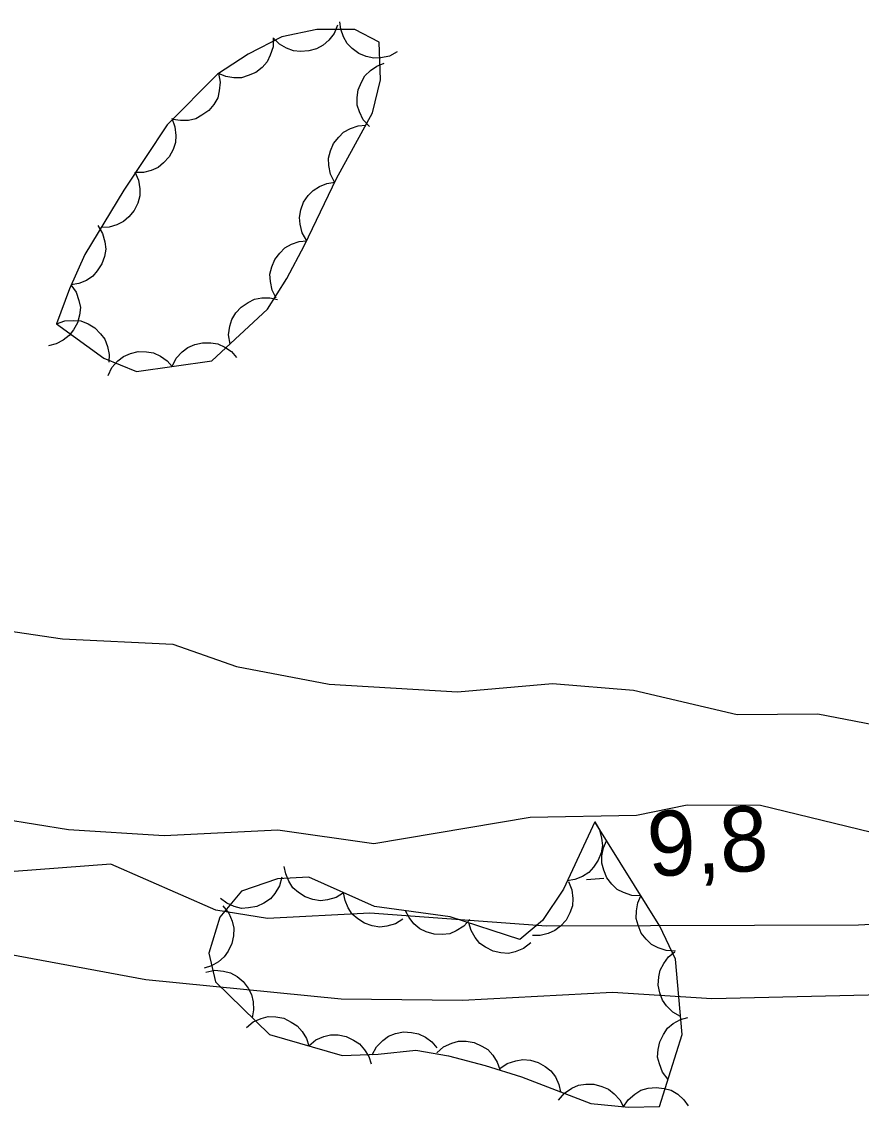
# Model space of a CAD drawing. Extents: x 336540 to 340074, y 5572036 to 5573747.
# Drawn here: x 338076.7 to 338115.5, y 5573485.7 to 5573535.8 of the extents above; entities that cross this region are included whole.
import ezdxf

# ---------------------------------------------------------------- set-up
doc = ezdxf.new("R2010")
doc.units = 0
for name, color, linetype in [('Niveau 2', 7, 'Continuous'), ('Niveau 3', 7, 'Continuous'), ('Niveau 44', 7, 'Continuous')]:
    doc.layers.add(name, color=color, linetype=linetype)

msp = doc.modelspace()

# ---------------------------------------------------------------- linework, layer by layer
at = {"layer": 'Niveau 2'}
for points in [[(338069.19, 5573508.69), (338078.57, 5573507.31), (338083.66, 5573507.06), (338086.6, 5573506.04), (338090.88, 5573505.22), (338096.81, 5573504.87), (338101.2, 5573505.25), (338104.93, 5573504.94), (338109.72, 5573503.82), (338113.45, 5573503.85), (338116.88, 5573503.19)], [(338075.79, 5573499), (338078.85, 5573498.51), (338083.26, 5573498.22), (338088.51, 5573498.49), (338092.94, 5573497.86), (338100.16, 5573499.08), (338105.07, 5573499.17), (338107.41, 5573499.64), (338110.8, 5573499.63), (338115.93, 5573498.38), (338122.02, 5573498.68), (338125.1, 5573497.83), (338126.53, 5573496.39), (338125.56, 5573495.3), (338122.74, 5573494.47), (338115.32, 5573494.09), (338100.92, 5573494.03), (338092.76, 5573494.64), (338088.03, 5573494.39), (338085.65, 5573494.78), (338080.8, 5573496.9), (338073.89, 5573496.38)], [(338119.71, 5573490.94), (338108.55, 5573490.68), (338103.96, 5573490.98), (338097.04, 5573490.61), (338091.44, 5573490.67), (338082.42, 5573491.56), (338075.26, 5573492.88)]]:
    msp.add_lwpolyline(points, dxfattribs=at)
at = {"layer": 'Niveau 3'}
msp.add_line((338102.76, 5573496.2), (338103.56, 5573496.25), dxfattribs=at)
at = {"layer": 'Niveau 44'}
for points in [[(338091.27, 5573535.66), (338091.11, 5573535.27), (338090.86, 5573534.96), (338090.61, 5573534.73), (338090.3, 5573534.57), (338089.95, 5573534.47), (338089.56, 5573534.45), (338089.24, 5573534.47), (338088.91, 5573534.6), (338088.59, 5573534.79), (338088.33, 5573535.04)], [(338094.03, 5573534.43), (338093.67, 5573534.23), (338093.27, 5573534.15), (338092.94, 5573534.13), (338092.59, 5573534.21), (338092.25, 5573534.35), (338091.95, 5573534.58), (338091.71, 5573534.81), (338091.54, 5573535.12), (338091.42, 5573535.47), (338091.38, 5573535.82)], [(338078.29, 5573521.86), (338080.47, 5573520.27), (338081.98, 5573519.66), (338085.47, 5573520.15), (338088.03, 5573522.54), (338088.93, 5573523.96), (338089.75, 5573525.5), (338091.22, 5573528.57), (338092.89, 5573531.61), (338093.25, 5573533.13), (338093.19, 5573534.87), (338092.07, 5573535.46), (338090.32, 5573535.46), (338088.7, 5573535.12), (338087.14, 5573534.32), (338085.73, 5573533.4), (338083.4, 5573531.05), (338081.4, 5573528.04), (338079.6, 5573525.06), (338078.89, 5573523.48), (338078.29, 5573521.86)], [(338088.29, 5573535.07), (338088.29, 5573534.66), (338088.16, 5573534.27), (338088.02, 5573533.97), (338087.79, 5573533.71), (338087.49, 5573533.48), (338087.14, 5573533.33), (338086.83, 5573533.23), (338086.48, 5573533.23), (338086.11, 5573533.29), (338085.78, 5573533.43)], [(338092.74, 5573530.98), (338092.46, 5573531.28), (338092.28, 5573531.65), (338092.18, 5573531.96), (338092.17, 5573532.32), (338092.22, 5573532.68), (338092.37, 5573533.03), (338092.53, 5573533.32), (338092.79, 5573533.56), (338093.09, 5573533.77), (338093.43, 5573533.9)], [(338085.77, 5573533.44), (338085.85, 5573533.03), (338085.81, 5573532.63), (338085.74, 5573532.31), (338085.56, 5573532), (338085.33, 5573531.72), (338085.01, 5573531.5), (338084.73, 5573531.34), (338084.39, 5573531.26), (338084.02, 5573531.25), (338083.66, 5573531.31)], [(338083.61, 5573531.36), (338083.76, 5573530.97), (338083.8, 5573530.57), (338083.79, 5573530.24), (338083.68, 5573529.91), (338083.5, 5573529.58), (338083.24, 5573529.3), (338082.99, 5573529.09), (338082.67, 5573528.95), (338082.31, 5573528.86), (338081.95, 5573528.86)], [(338091.13, 5573528.41), (338090.94, 5573528.78), (338090.87, 5573529.18), (338090.85, 5573529.51), (338090.94, 5573529.85), (338091.09, 5573530.19), (338091.33, 5573530.49), (338091.55, 5573530.72), (338091.87, 5573530.89), (338092.22, 5573531.01), (338092.58, 5573531.04)], [(338081.91, 5573528.88), (338082.08, 5573528.5), (338082.14, 5573528.1), (338082.14, 5573527.77), (338082.04, 5573527.43), (338081.88, 5573527.1), (338081.63, 5573526.81), (338081.39, 5573526.59), (338081.07, 5573526.44), (338080.72, 5573526.33), (338080.36, 5573526.32)], [(338089.85, 5573525.7), (338089.63, 5573526.06), (338089.54, 5573526.46), (338089.51, 5573526.78), (338089.57, 5573527.13), (338089.7, 5573527.48), (338089.92, 5573527.79), (338090.14, 5573528.03), (338090.44, 5573528.21), (338090.78, 5573528.35), (338091.14, 5573528.4)], [(338080.2, 5573526.4), (338080.42, 5573526.04), (338080.53, 5573525.65), (338080.57, 5573525.32), (338080.51, 5573524.98), (338080.39, 5573524.63), (338080.17, 5573524.31), (338079.97, 5573524.06), (338079.67, 5573523.87), (338079.33, 5573523.72), (338078.97, 5573523.66)], [(338088.44, 5573523.05), (338088.25, 5573523.42), (338088.17, 5573523.82), (338088.15, 5573524.15), (338088.23, 5573524.49), (338088.38, 5573524.83), (338088.61, 5573525.13), (338088.84, 5573525.37), (338089.15, 5573525.54), (338089.5, 5573525.66), (338089.85, 5573525.69)], [(338078.96, 5573523.67), (338079.2, 5573523.33), (338079.33, 5573522.94), (338079.4, 5573522.62), (338079.36, 5573522.27), (338079.26, 5573521.91), (338079.07, 5573521.58), (338078.88, 5573521.32), (338078.6, 5573521.11), (338078.27, 5573520.94), (338077.92, 5573520.85)], [(338086.31, 5573520.93), (338086.24, 5573521.35), (338086.3, 5573521.75), (338086.39, 5573522.07), (338086.58, 5573522.37), (338086.82, 5573522.64), (338087.14, 5573522.85), (338087.43, 5573523), (338087.78, 5573523.06), (338088.15, 5573523.06), (338088.5, 5573522.98)], [(338078.29, 5573521.86), (338078.68, 5573522), (338079.09, 5573522.02), (338079.42, 5573522), (338079.75, 5573521.87), (338080.06, 5573521.68), (338080.33, 5573521.4), (338080.53, 5573521.15), (338080.65, 5573520.82), (338080.73, 5573520.45), (338080.71, 5573520.09)], [(338080.67, 5573519.48), (338080.85, 5573519.85), (338081.13, 5573520.15), (338081.38, 5573520.36), (338081.71, 5573520.49), (338082.07, 5573520.58), (338082.45, 5573520.57), (338082.77, 5573520.52), (338083.09, 5573520.37), (338083.4, 5573520.16), (338083.64, 5573519.89)], [(338083.64, 5573519.89), (338083.82, 5573520.27), (338084.1, 5573520.57), (338084.35, 5573520.77), (338084.68, 5573520.91), (338085.04, 5573520.99), (338085.42, 5573520.98), (338085.74, 5573520.94), (338086.06, 5573520.79), (338086.37, 5573520.58), (338086.61, 5573520.31)], [(338103.15, 5573498.85), (338101.7, 5573495.75), (338100.73, 5573494.3), (338099.69, 5573493.42), (338096.47, 5573494.47), (338092.97, 5573494.95), (338089.94, 5573496.3), (338088.49, 5573496.23), (338086.83, 5573495.65), (338085.83, 5573494.46), (338085.32, 5573492.79), (338085.64, 5573491.47), (338088.12, 5573489.04), (338091.49, 5573488.06), (338093.14, 5573488.12), (338094.88, 5573488.31), (338096.4, 5573488.05), (338098.09, 5573487.6), (338099.76, 5573487.08), (338102.96, 5573485.85), (338104.7, 5573485.67), (338106.14, 5573485.7), (338107.19, 5573489.03), (338106.87, 5573492.52), (338106.16, 5573494.03), (338103.15, 5573498.85)], [(338103.15, 5573498.85), (338103.36, 5573498.49), (338103.46, 5573498.1), (338103.5, 5573497.77), (338103.44, 5573497.42), (338103.31, 5573497.08), (338103.09, 5573496.76), (338102.88, 5573496.51), (338102.58, 5573496.33), (338102.23, 5573496.19), (338101.88, 5573496.13)], [(338105.28, 5573495.44), (338104.86, 5573495.45), (338104.48, 5573495.59), (338104.18, 5573495.73), (338103.93, 5573495.97), (338103.71, 5573496.27), (338103.56, 5573496.62), (338103.47, 5573496.94), (338103.48, 5573497.29), (338103.55, 5573497.65), (338103.69, 5573497.98)], [(338091.55, 5573495.58), (338091.2, 5573495.36), (338090.81, 5573495.26), (338090.48, 5573495.21), (338090.13, 5573495.27), (338089.78, 5573495.39), (338089.46, 5573495.6), (338089.21, 5573495.81), (338089.02, 5573496.11), (338088.88, 5573496.45), (338088.81, 5573496.8)], [(338088.7, 5573496.3), (338088.59, 5573495.9), (338088.37, 5573495.55), (338088.17, 5573495.3), (338087.87, 5573495.1), (338087.54, 5573494.95), (338087.16, 5573494.88), (338086.83, 5573494.86), (338086.49, 5573494.95), (338086.15, 5573495.1), (338085.86, 5573495.31)], [(338101.93, 5573496.1), (338102.09, 5573495.71), (338102.13, 5573495.31), (338102.12, 5573494.98), (338102, 5573494.65), (338101.82, 5573494.32), (338101.56, 5573494.04), (338101.31, 5573493.83), (338100.99, 5573493.7), (338100.63, 5573493.61), (338100.27, 5573493.61)], [(338094.29, 5573494.36), (338093.94, 5573494.14), (338093.55, 5573494.03), (338093.22, 5573493.99), (338092.87, 5573494.05), (338092.52, 5573494.17), (338092.2, 5573494.38), (338091.95, 5573494.59), (338091.76, 5573494.89), (338091.62, 5573495.23), (338091.55, 5573495.58)], [(338106.87, 5573492.89), (338106.45, 5573492.91), (338106.07, 5573493.04), (338105.77, 5573493.19), (338105.52, 5573493.43), (338105.29, 5573493.72), (338105.15, 5573494.08), (338105.06, 5573494.39), (338105.07, 5573494.74), (338105.14, 5573495.11), (338105.28, 5573495.44)], [(338085.98, 5573494.97), (338086.25, 5573494.64), (338086.4, 5573494.27), (338086.48, 5573493.95), (338086.47, 5573493.59), (338086.39, 5573493.23), (338086.22, 5573492.89), (338086.04, 5573492.62), (338085.77, 5573492.39), (338085.45, 5573492.2), (338085.11, 5573492.1)], [(338097.38, 5573494.35), (338097.1, 5573494.03), (338096.75, 5573493.82), (338096.45, 5573493.69), (338096.1, 5573493.65), (338095.73, 5573493.67), (338095.36, 5573493.78), (338095.07, 5573493.91), (338094.8, 5573494.14), (338094.57, 5573494.43), (338094.41, 5573494.75)], [(338100.19, 5573493.26), (338099.86, 5573493), (338099.48, 5573492.85), (338099.16, 5573492.78), (338098.81, 5573492.8), (338098.45, 5573492.88), (338098.11, 5573493.06), (338097.84, 5573493.24), (338097.62, 5573493.52), (338097.44, 5573493.84), (338097.34, 5573494.19)], [(338107.11, 5573489.86), (338106.75, 5573490.06), (338106.46, 5573490.35), (338106.27, 5573490.62), (338106.15, 5573490.95), (338106.08, 5573491.31), (338106.11, 5573491.69), (338106.17, 5573492.01), (338106.34, 5573492.32), (338106.56, 5573492.62), (338106.84, 5573492.85)], [(338085.19, 5573491.91), (338085.6, 5573492), (338086, 5573491.96), (338086.32, 5573491.88), (338086.63, 5573491.71), (338086.91, 5573491.48), (338087.14, 5573491.17), (338087.3, 5573490.88), (338087.38, 5573490.54), (338087.39, 5573490.17), (338087.33, 5573489.81)], [(338087.06, 5573489.35), (338087.38, 5573489.62), (338087.75, 5573489.77), (338088.07, 5573489.86), (338088.42, 5573489.85), (338088.79, 5573489.78), (338089.13, 5573489.61), (338089.41, 5573489.44), (338089.64, 5573489.17), (338089.83, 5573488.85), (338089.94, 5573488.51)], [(338106.54, 5573486.96), (338106.28, 5573487.29), (338106.13, 5573487.67), (338106.05, 5573487.99), (338106.07, 5573488.34), (338106.15, 5573488.7), (338106.32, 5573489.04), (338106.5, 5573489.32), (338106.77, 5573489.54), (338107.1, 5573489.72), (338107.44, 5573489.82)], [(338089.94, 5573488.51), (338090.26, 5573488.78), (338090.63, 5573488.94), (338090.95, 5573489.02), (338091.3, 5573489.01), (338091.67, 5573488.94), (338092.01, 5573488.77), (338092.29, 5573488.6), (338092.52, 5573488.33), (338092.71, 5573488.02), (338092.82, 5573487.67)], [(338092.87, 5573488.09), (338093.07, 5573488.46), (338093.36, 5573488.75), (338093.62, 5573488.95), (338093.95, 5573489.08), (338094.31, 5573489.15), (338094.69, 5573489.13), (338095.01, 5573489.07), (338095.33, 5573488.91), (338095.62, 5573488.69), (338095.86, 5573488.42)], [(338095.86, 5573488.19), (338096.17, 5573488.47), (338096.55, 5573488.63), (338096.86, 5573488.73), (338097.21, 5573488.73), (338097.58, 5573488.66), (338097.93, 5573488.5), (338098.21, 5573488.34), (338098.44, 5573488.08), (338098.64, 5573487.76), (338098.76, 5573487.42)], [(338098.77, 5573487.46), (338099.11, 5573487.7), (338099.5, 5573487.82), (338099.83, 5573487.88), (338100.18, 5573487.85), (338100.53, 5573487.74), (338100.86, 5573487.55), (338101.12, 5573487.35), (338101.33, 5573487.07), (338101.49, 5573486.73), (338101.57, 5573486.38)], [(338101.48, 5573486), (338101.75, 5573486.32), (338102.09, 5573486.55), (338102.39, 5573486.69), (338102.74, 5573486.74), (338103.11, 5573486.74), (338103.48, 5573486.63), (338103.78, 5573486.51), (338104.05, 5573486.29), (338104.3, 5573486.01), (338104.47, 5573485.69)], [(338104.46, 5573485.67), (338104.69, 5573486.02), (338105, 5573486.28), (338105.28, 5573486.46), (338105.62, 5573486.55), (338105.99, 5573486.59), (338106.36, 5573486.54), (338106.68, 5573486.46), (338106.98, 5573486.27), (338107.26, 5573486.02), (338107.46, 5573485.73)]]:
    msp.add_lwpolyline(points, dxfattribs=at)

# ---------------------------------------------------------------- texts
at = {"layer": 'Niveau 3'}
msp.add_text('9,8    ', height=3, rotation=3.1182, dxfattribs=at).set_placement((338105.65, 5573496.32))

doc.saveas('drawing.dxf')
